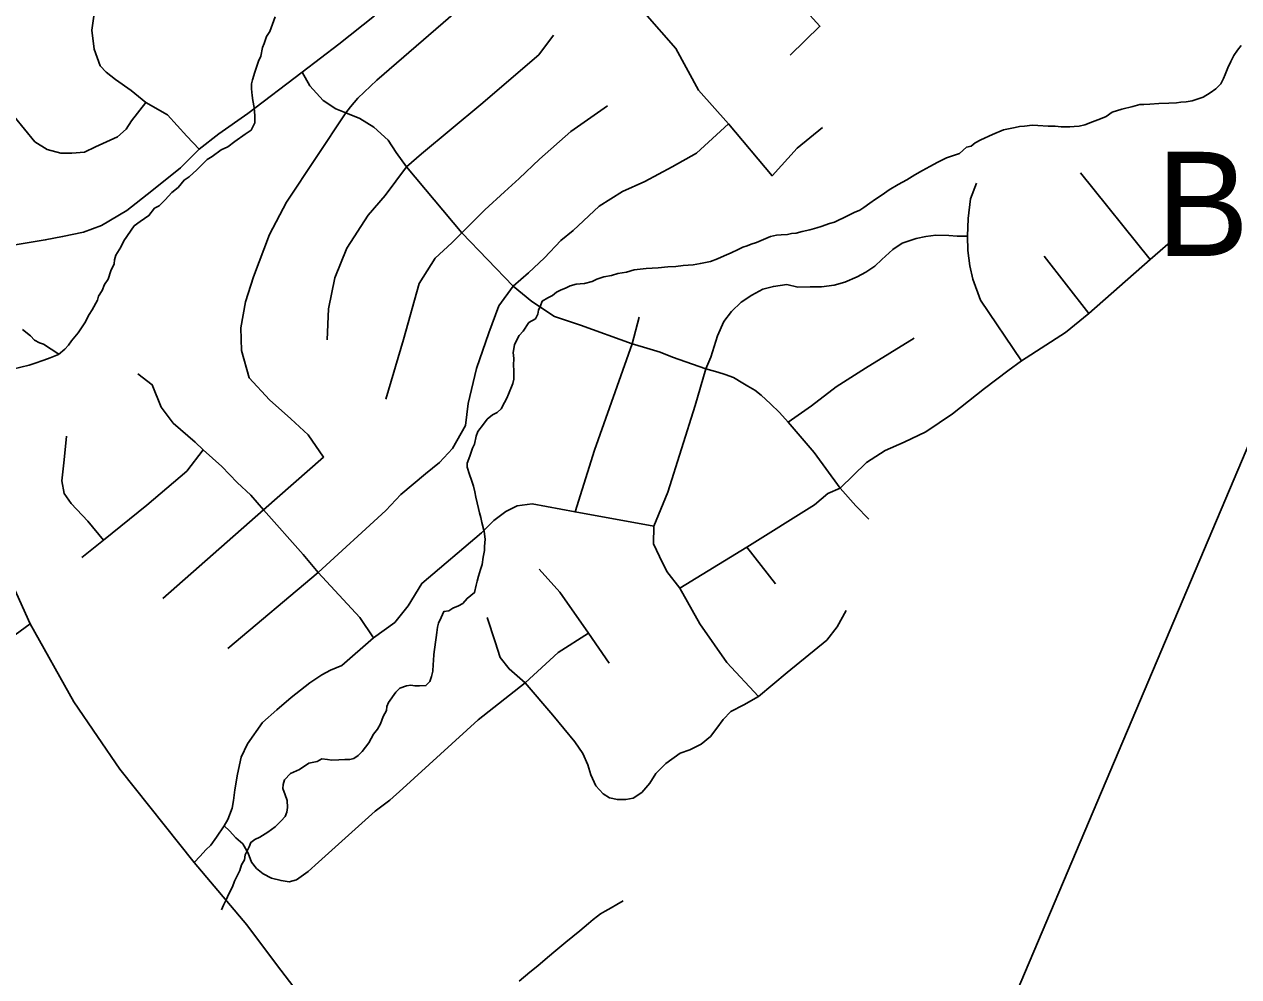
# Model space of a CAD drawing. Extents: x 0 to 34, y 0 to 22.
# Drawn here: x 7.4123 to 7.8726, y 15.6977 to 16.0586 of the extents above; entities that cross this region are included whole.
import ezdxf

# ---------------------------------------------------------------- set-up
doc = ezdxf.new("R2010")
doc.units = 0
for name, color, linetype in [('GM_X_Corporation', 7, 'Continuous'), ('GM_X_County_Road', 7, 'Continuous'), ('GM_X_Minor_River', 7, 'Continuous'), ('GM_X_Township', 7, 'Continuous'), ('GM_X_Township_Road', 7, 'Continuous'), ('GM_X_Unincorporated_Text', 7, 'Continuous')]:
    doc.layers.add(name, color=color, linetype=linetype)

msp = doc.modelspace()

# ---------------------------------------------------------------- linework, layer by layer
at = {"layer": 'GM_X_Corporation'}
msp.add_lwpolyline([(8.07623, 16.37167), (8.03576, 16.27564), (8.03331, 16.26987), (8.02574, 16.25202), (8.00303, 16.19841), (7.99579, 16.18133), (7.96749, 16.11454), (7.70278, 15.48987), (7.56193, 15.15588), (7.53361, 15.08872), (7.48819, 14.98101), (7.48543, 14.97447), (7.44826, 14.88634)], dxfattribs=at)
at = {"layer": 'GM_X_County_Road'}
for points in [[(7.44006, 15.78865), (7.4311, 15.80184), (7.41446, 15.83135), (7.39559, 15.8732), (7.36825, 15.95808), (7.35243, 16.00461), (7.33683, 16.05629), (7.33047, 16.07733), (7.32333, 16.09219), (7.29313, 16.12973), (7.26947, 16.15747), (7.26131, 16.17189), (7.26185, 16.18685)], [(7.40724, 15.97475), (7.42019, 15.9769), (7.42679, 15.97816), (7.43466, 15.97982), (7.44159, 15.9823), (7.45112, 15.98799), (7.46064, 15.99545), (7.47151, 16.00421), (7.47851, 16.01123), (7.48606, 16.01711), (7.49706, 16.02479), (7.51758, 16.04042), (7.53149, 16.05103), (7.54504, 16.06187)], [(7.52218, 15.56611), (7.53447, 15.59559), (7.54182, 15.6173), (7.54351, 15.63346), (7.54349, 15.6467), (7.53877, 15.6571), (7.5379, 15.659), (7.52471, 15.68033), (7.50783, 15.7023), (7.49666, 15.71727), (7.47671, 15.74093), (7.44847, 15.77629), (7.44006, 15.78865)]]:
    msp.add_lwpolyline(points, dxfattribs=at)
at = {"layer": 'GM_X_Minor_River'}
for points in [[(7.50736, 16.0615), (7.50537, 16.05583), (7.50401, 16.05395), (7.5032, 16.0513), (7.50261, 16.04979), (7.50198, 16.04657), (7.501, 16.04469), (7.4996, 16.04053), (7.49879, 16.0375), (7.49838, 16.03599), (7.49835, 16.03409), (7.49869, 16.03161), (7.49884, 16.0297), (7.49937, 16.02703), (7.4997, 16.02398), (7.49965, 16.02132), (7.49828, 16.01849), (7.49597, 16.01701), (7.49212, 16.01423), (7.48943, 16.01218), (7.48693, 16.01109), (7.48347, 16.00849), (7.48155, 16.00738), (7.47923, 16.00495), (7.47768, 16.00345), (7.47479, 16.00084), (7.47286, 15.99954), (7.47054, 15.99673), (7.46822, 15.99487), (7.4657, 15.99206), (7.46339, 15.98982), (7.46166, 15.9889), (7.45952, 15.98609), (7.45625, 15.98386), (7.45394, 15.98219), (7.45005, 15.97656), (7.44886, 15.9741), (7.44691, 15.9711), (7.4465, 15.96939), (7.44629, 15.96788), (7.4451, 15.96523), (7.4441, 15.96202), (7.44273, 15.95995), (7.44174, 15.95769), (7.44038, 15.95562), (7.43997, 15.95411), (7.43801, 15.95034), (7.43684, 15.94865), (7.43527, 15.94544), (7.4339, 15.94356), (7.43273, 15.94168), (7.43138, 15.94019)], [(7.87348, 16.05053), (7.87213, 16.04884), (7.87076, 16.04677), (7.86958, 16.04451), (7.8684, 16.04206), (7.86741, 16.03961), (7.86681, 16.0381), (7.86583, 16.03602), (7.86389, 16.03415), (7.86178, 16.03267), (7.85909, 16.031), (7.85641, 16.0301), (7.85488, 16.02956), (7.8526, 16.02922), (7.85069, 16.02906), (7.84898, 16.0289), (7.84613, 16.02876), (7.84232, 16.02864), (7.83889, 16.02832), (7.83661, 16.02817), (7.83509, 16.02819), (7.83242, 16.02748), (7.82822, 16.02641), (7.82459, 16.02533), (7.82228, 16.02366), (7.82017, 16.02275), (7.81711, 16.02166), (7.81424, 16.02057), (7.81214, 16.02004), (7.81024, 16.01988), (7.80852, 16.01972), (7.8053, 16.01978), (7.80302, 16.02001), (7.80036, 16.02005), (7.79637, 16.02031)], [(7.79637, 16.02031), (7.79428, 16.02035), (7.79142, 16.02002), (7.78952, 16.01986), (7.7878, 16.01951), (7.78341, 16.01864), (7.7792, 16.01681), (7.7748, 16.0148), (7.77269, 16.01369), (7.77114, 16.01239), (7.76943, 16.01204), (7.76673, 16.00961), (7.76176, 16.00799), (7.7585, 16.00633), (7.75543, 16.00468), (7.75274, 16.0032), (7.74986, 16.00154), (7.74679, 15.99969), (7.74353, 15.99785), (7.74007, 15.99582), (7.73738, 15.99396), (7.73488, 15.9923), (7.73276, 15.99081), (7.73045, 15.98914), (7.72892, 15.98822), (7.72681, 15.9873), (7.72432, 15.98602), (7.71933, 15.98363), (7.71743, 15.98309), (7.71436, 15.98201), (7.71264, 15.98147), (7.70997, 15.98075), (7.70711, 15.98004), (7.70482, 15.97951), (7.70311, 15.97935), (7.70158, 15.979), (7.6991, 15.97885), (7.69739, 15.97869), (7.6951, 15.97816), (7.68974, 15.97597), (7.68783, 15.97525), (7.6863, 15.9747), (7.68458, 15.97416), (7.68285, 15.97324), (7.68017, 15.97196), (7.67749, 15.97086), (7.675, 15.96977), (7.67232, 15.96867), (7.66851, 15.96798), (7.66584, 15.96745), (7.66203, 15.96714), (7.65917, 15.96681), (7.65613, 15.96667), (7.65251, 15.96636), (7.64795, 15.96606), (7.64337, 15.96557), (7.64051, 15.96466), (7.63727, 15.96415), (7.63478, 15.96343), (7.63192, 15.96291), (7.62925, 15.96201), (7.62752, 15.96109), (7.62466, 15.96038), (7.62294, 15.96022), (7.62142, 15.96006), (7.61913, 15.95953), (7.6176, 15.95879), (7.61549, 15.95788), (7.61396, 15.95714), (7.61242, 15.95584), (7.61069, 15.95492), (7.60858, 15.95363), (7.60798, 15.95193), (7.60719, 15.95023), (7.60697, 15.94871), (7.60599, 15.94702), (7.6035, 15.94554), (7.60135, 15.94234), (7.5998, 15.94066), (7.59882, 15.93878), (7.59803, 15.93708), (7.5976, 15.93423), (7.59776, 15.93195), (7.59772, 15.92948), (7.59787, 15.92738), (7.59784, 15.92567), (7.59782, 15.92415), (7.59741, 15.92245), (7.59582, 15.91848), (7.59522, 15.91697), (7.59424, 15.91528), (7.59306, 15.91283), (7.59152, 15.91152), (7.58979, 15.9106), (7.58767, 15.90893), (7.58631, 15.90705), (7.58417, 15.90424), (7.58357, 15.90254), (7.58295, 15.89951), (7.58217, 15.898), (7.58117, 15.89497)], [(7.43138, 15.94019), (7.43021, 15.93869), (7.42904, 15.937), (7.42768, 15.9355), (7.42518, 15.93345), (7.42212, 15.93217), (7.41963, 15.93127), (7.416, 15.93), (7.41409, 15.92946), (7.40779, 15.92786)], [(7.4254, 15.93363), (7.41954, 15.93735), (7.41803, 15.93795), (7.41615, 15.93893), (7.41465, 15.94048), (7.41165, 15.943)], [(7.58117, 15.89497), (7.58017, 15.89233), (7.58014, 15.89081), (7.58105, 15.88794), (7.58177, 15.88584), (7.58249, 15.88354), (7.58303, 15.88144), (7.58337, 15.87935), (7.58445, 15.87514), (7.5848, 15.87343), (7.58534, 15.87171), (7.58569, 15.8698), (7.58658, 15.86636), (7.58691, 15.8635), (7.58667, 15.86066), (7.58665, 15.85914), (7.58622, 15.85667), (7.5858, 15.85383), (7.5852, 15.85194), (7.58439, 15.84948), (7.58398, 15.84759), (7.58357, 15.84607), (7.58296, 15.84323), (7.58007, 15.841), (7.57852, 15.83913), (7.57679, 15.83821), (7.57468, 15.83729), (7.57315, 15.83637), (7.57124, 15.83602), (7.57025, 15.83376), (7.56927, 15.83168), (7.56886, 15.83017), (7.56864, 15.82808), (7.56841, 15.82619), (7.56819, 15.82448), (7.56755, 15.81974), (7.56732, 15.81746), (7.56729, 15.81594), (7.56706, 15.81347), (7.56664, 15.81139), (7.56604, 15.8095), (7.5645, 15.808), (7.56202, 15.80786), (7.56031, 15.80789), (7.55879, 15.8081), (7.55708, 15.80794), (7.55459, 15.80704), (7.55305, 15.80554), (7.55032, 15.8016), (7.54973, 15.80009), (7.54951, 15.79857), (7.54833, 15.79631), (7.54733, 15.79348), (7.54616, 15.79141), (7.54461, 15.78953), (7.54284, 15.78633), (7.54031, 15.78295), (7.53877, 15.78146), (7.53723, 15.78035), (7.5357, 15.77999), (7.5338, 15.78003), (7.53152, 15.77988), (7.52885, 15.77973), (7.52715, 15.77995), (7.52506, 15.78018), (7.52333, 15.77926), (7.52009, 15.77856), (7.51663, 15.77615), (7.51318, 15.77468), (7.51086, 15.77225), (7.51045, 15.77055), (7.51024, 15.76903), (7.51114, 15.76655), (7.51187, 15.76444), (7.51201, 15.76178), (7.5118, 15.76007), (7.5112, 15.75837), (7.50965, 15.75669), (7.50733, 15.75445), (7.50463, 15.7524), (7.50156, 15.75056), (7.49964, 15.74964), (7.49811, 15.74853), (7.49751, 15.74683), (7.49593, 15.74381), (7.49571, 15.74191), (7.49454, 15.74004), (7.49394, 15.73796), (7.49315, 15.73645), (7.49196, 15.73381), (7.49117, 15.73173), (7.4898, 15.72909), (7.48881, 15.72683), (7.48782, 15.72476), (7.48703, 15.72306)]]:
    msp.add_lwpolyline(points, dxfattribs=at)
at = {"layer": 'GM_X_Township'}
msp.add_lwpolyline([(8.07623, 16.37167), (8.03576, 16.27564), (8.03331, 16.26987), (8.02574, 16.25202), (8.00303, 16.19841), (7.99579, 16.18133), (7.96749, 16.11454), (7.70278, 15.48987), (7.56193, 15.15588), (7.53361, 15.08872), (7.48819, 14.98101), (7.48543, 14.97447), (7.44826, 14.88634)], dxfattribs=at)
at = {"layer": 'GM_X_Township_Road'}
for p, q in [((7.83903, 15.96941), (7.81261, 16.00231)), ((7.81581, 15.94896), (7.79888, 15.97077)), ((7.68611, 15.86046), (7.69705, 15.84653))]:
    msp.add_line(p, q, dxfattribs=at)
for points in [[(7.47851, 16.01123), (7.47385, 16.01625), (7.46656, 16.02435), (7.45831, 16.02899), (7.45277, 16.03354), (7.44687, 16.03768), (7.44325, 16.04047), (7.44102, 16.04293), (7.4387, 16.04917), (7.43787, 16.05642), (7.43971, 16.06976), (7.44166, 16.07982), (7.44227, 16.0865), (7.44105, 16.09237), (7.43842, 16.09885), (7.43437, 16.10472), (7.42708, 16.11302), (7.4034, 16.14177)], [(7.70253, 16.04695), (7.71384, 16.0579), (7.70765, 16.06469), (7.6992, 16.07326), (7.69241, 16.0754), (7.68183, 16.07829), (7.67787, 16.07931), (7.67188, 16.08338), (7.66889, 16.08602), (7.66091, 16.0948), (7.6565, 16.10012), (7.65152, 16.10577), (7.6437, 16.115)], [(7.53417, 16.02509), (7.53597, 16.02729), (7.53867, 16.03067), (7.54595, 16.03741), (7.58312, 16.06979), (7.59135, 16.07633)], [(7.71481, 16.01948), (7.70526, 16.01163), (7.69568, 16.0012), (7.67923, 16.02084), (7.66782, 16.0336), (7.65923, 16.04943), (7.64753, 16.06287)], [(7.52707, 15.93898), (7.5276, 15.95073), (7.53002, 15.96247), (7.53453, 15.9738), (7.54264, 15.98622), (7.54899, 15.99374), (7.55719, 16.00463), (7.56276, 16.00949), (7.58531, 16.0282), (7.60726, 16.0471), (7.61285, 16.05444)], [(7.39651, 16.03812), (7.41623, 16.01408), (7.421, 16.01118), (7.42607, 16.00983), (7.43031, 16.00973), (7.43507, 16.01015), (7.43932, 16.01211), (7.44763, 16.01598), (7.45092, 16.01891), (7.45289, 16.02202), (7.45831, 16.02899)], [(7.51758, 16.04042), (7.52054, 16.03525), (7.52556, 16.02967), (7.53041, 16.02662), (7.53417, 16.02509), (7.53943, 16.0229), (7.54473, 16.01963), (7.55025, 16.01467), (7.55319, 16.00999), (7.55719, 16.00463), (7.57809, 15.97956), (7.5976, 15.95932), (7.60109, 15.95651), (7.6047, 15.95358), (7.61319, 15.94784), (7.62307, 15.94456), (7.64268, 15.93757), (7.64693, 15.93626), (7.65328, 15.93441), (7.658, 15.9325), (7.67059, 15.92803), (7.67511, 15.92682), (7.67787, 15.92588), (7.68102, 15.92472), (7.68456, 15.92257), (7.68649, 15.92146), (7.68919, 15.91992), (7.69157, 15.91804), (7.6951, 15.91472), (7.69857, 15.91143), (7.70181, 15.90776), (7.71161, 15.89628), (7.72148, 15.88287), (7.72745, 15.87614), (7.73231, 15.87104)], [(7.54935, 15.9166), (7.55606, 15.93919), (7.56198, 15.96034), (7.56795, 15.96992), (7.57433, 15.97578), (7.57809, 15.97956), (7.58681, 15.98834), (7.59428, 15.99508), (7.59984, 16.00014), (7.60749, 16.00752), (7.6194, 16.01795), (7.63327, 16.02777)], [(7.46481, 15.84096), (7.5029, 15.87456), (7.52568, 15.89462), (7.51982, 15.90296), (7.51328, 15.90905), (7.50516, 15.91626), (7.4975, 15.9246), (7.49457, 15.93498), (7.49434, 15.94354), (7.49614, 15.95346), (7.49915, 15.96284), (7.50523, 15.9789), (7.51164, 15.99115), (7.53417, 16.02509)], [(7.48938, 15.82203), (7.52363, 15.85091), (7.54925, 15.87429), (7.55498, 15.88042), (7.56435, 15.88828), (7.56964, 15.89259), (7.5746, 15.89778), (7.57956, 15.90657), (7.58046, 15.91491), (7.58362, 15.92821), (7.58835, 15.94174), (7.59219, 15.95189), (7.5976, 15.95932), (7.60335, 15.9644), (7.60943, 15.97015), (7.61563, 15.97668), (7.62037, 15.98052), (7.63017, 15.98972), (7.63897, 15.9953), (7.64753, 15.99907), (7.65789, 16.00458), (7.66707, 16.00976), (7.67923, 16.02084)], [(7.79024, 15.93109), (7.77469, 15.954), (7.77184, 15.96207), (7.77065, 15.96706), (7.76994, 15.97287), (7.76982, 15.97833), (7.77006, 15.98498), (7.77089, 15.99246), (7.77314, 15.99839)], [(7.6905, 15.80391), (7.6786, 15.8167), (7.66834, 15.8314), (7.66073, 15.84493), (7.65578, 15.85126), (7.65306, 15.85692), (7.65081, 15.86171), (7.65092, 15.86836), (7.6562, 15.8813), (7.66652, 15.9142), (7.67059, 15.92803), (7.6725, 15.93245), (7.67504, 15.94052), (7.67744, 15.94598), (7.68028, 15.94979), (7.68394, 15.95331), (7.68805, 15.956), (7.69224, 15.95825), (7.6962, 15.95929), (7.70129, 15.96004), (7.70549, 15.95899), (7.71012, 15.95911), (7.71439, 15.95911), (7.71926, 15.95976), (7.7233, 15.96083), (7.72792, 15.96296), (7.73119, 15.96469), (7.73469, 15.967), (7.7373, 15.96949), (7.74145, 15.97328), (7.74504, 15.97567), (7.75027, 15.97746), (7.75403, 15.97815), (7.75777, 15.97863), (7.76264, 15.97851), (7.7659, 15.97828), (7.76982, 15.97833)], [(7.66073, 15.84493), (7.68611, 15.86046), (7.71183, 15.87649), (7.71684, 15.88083), (7.72148, 15.88287), (7.73146, 15.89252), (7.73862, 15.89709), (7.7458, 15.9003), (7.75403, 15.90411), (7.7641, 15.91097), (7.77615, 15.92058), (7.785, 15.9273), (7.79024, 15.93109), (7.80696, 15.94179), (7.81581, 15.94896), (7.83903, 15.96941), (7.84944, 15.97858)], [(7.62102, 15.8738), (7.62837, 15.89721), (7.64268, 15.93757), (7.64533, 15.94764)], [(7.70181, 15.90776), (7.7107, 15.91395), (7.71999, 15.92126), (7.73114, 15.92835), (7.7496, 15.93972)], [(7.54461, 15.82608), (7.53943, 15.83375), (7.52363, 15.85091), (7.51801, 15.85765), (7.5029, 15.87456), (7.49817, 15.88019), (7.49299, 15.88493), (7.48713, 15.89101), (7.48013, 15.89733), (7.47698, 15.90026), (7.46864, 15.90747), (7.46413, 15.91356), (7.46077, 15.92202), (7.45534, 15.92618)], [(7.44226, 15.86306), (7.4364, 15.87027), (7.43009, 15.87704), (7.42743, 15.88077), (7.42648, 15.8856), (7.42738, 15.89349), (7.42828, 15.90251)], [(7.43414, 15.85652), (7.44226, 15.86306), (7.45872, 15.87636), (7.47382, 15.88921), (7.48013, 15.89733)], [(7.49152, 15.76447), (7.49208, 15.76848), (7.4931, 15.77446), (7.49451, 15.78087), (7.49691, 15.78595), (7.50257, 15.79396), (7.50798, 15.79881), (7.51339, 15.80343), (7.52049, 15.80906), (7.525, 15.81211), (7.52838, 15.8138), (7.53267, 15.8156), (7.54461, 15.82608), (7.55273, 15.83195), (7.5578, 15.83826), (7.56299, 15.84671), (7.58553, 15.86588), (7.59027, 15.87061), (7.59478, 15.87399), (7.59913, 15.87612), (7.60481, 15.87681), (7.62102, 15.8738), (7.65092, 15.86836)], [(7.60747, 15.85214), (7.61523, 15.84345), (7.62609, 15.82783), (7.634, 15.81646)], [(7.72381, 15.83639), (7.72035, 15.83024), (7.71645, 15.82522), (7.70147, 15.81291)], [(7.31202, 15.72209), (7.31129, 15.72502), (7.3097, 15.7338), (7.30989, 15.74326), (7.31062, 15.74796), (7.31186, 15.75269), (7.31406, 15.75929), (7.31768, 15.7663), (7.32222, 15.77276), (7.33218, 15.78051), (7.34882, 15.79083), (7.35576, 15.79499), (7.36053, 15.79776), (7.36546, 15.79946), (7.37114, 15.80117), (7.37532, 15.80268), (7.38016, 15.80518), (7.38617, 15.80969), (7.39104, 15.81286), (7.39686, 15.81971), (7.40367, 15.82411), (7.40876, 15.82719), (7.41446, 15.83135)], [(7.70147, 15.81291), (7.6905, 15.80391), (7.68494, 15.80075), (7.6801, 15.79817), (7.67718, 15.79516), (7.67476, 15.7919), (7.6724, 15.78872), (7.66883, 15.78573), (7.66457, 15.78364), (7.66085, 15.78236), (7.65547, 15.77846), (7.65163, 15.77462), (7.64937, 15.77103), (7.64633, 15.76752), (7.64302, 15.76527), (7.64027, 15.76485), (7.6371, 15.76477), (7.63409, 15.76543), (7.63167, 15.76694), (7.62893, 15.77004), (7.62699, 15.77412), (7.62581, 15.77795), (7.62399, 15.78222), (7.6209, 15.78673), (7.61255, 15.79683), (7.6021, 15.80906), (7.596, 15.81431), (7.59268, 15.81858), (7.59078, 15.82463), (7.58769, 15.83377)], [(7.48809, 15.75489), (7.49005, 15.75293), (7.49242, 15.75033), (7.49512, 15.74796), (7.49713, 15.74446), (7.49844, 15.74107), (7.50034, 15.7387), (7.50283, 15.73668), (7.50597, 15.73502), (7.50959, 15.73407), (7.51268, 15.73366), (7.51541, 15.73443), (7.51986, 15.73751), (7.52378, 15.74113), (7.54532, 15.76042), (7.55078, 15.76457), (7.55576, 15.76897), (7.5843, 15.79503), (7.6021, 15.80906), (7.61463, 15.82055), (7.62609, 15.82783)], [(7.48809, 15.75489), (7.48946, 15.75721), (7.4911, 15.76147), (7.49152, 15.76447)], [(7.47671, 15.74093), (7.47888, 15.7434), (7.48106, 15.74568), (7.48301, 15.74753), (7.4851, 15.75056), (7.48809, 15.75489)], [(7.59979, 15.69594), (7.60391, 15.69937), (7.60689, 15.70184), (7.6097, 15.70418), (7.613, 15.70693), (7.61757, 15.71073), (7.62281, 15.71508), (7.62616, 15.71787), (7.62792, 15.71933), (7.62959, 15.72065), (7.63067, 15.72144), (7.63244, 15.72253), (7.63467, 15.7238), (7.63684, 15.72504), (7.6392, 15.72638)]]:
    msp.add_lwpolyline(points, dxfattribs=at)

# ---------------------------------------------------------------- texts
at = {"layer": 'GM_X_Unincorporated_Text'}
msp.add_text('Branch', height=0.039489, rotation=0, dxfattribs=at).set_placement((7.84128, 15.97081))

doc.saveas('drawing.dxf')
